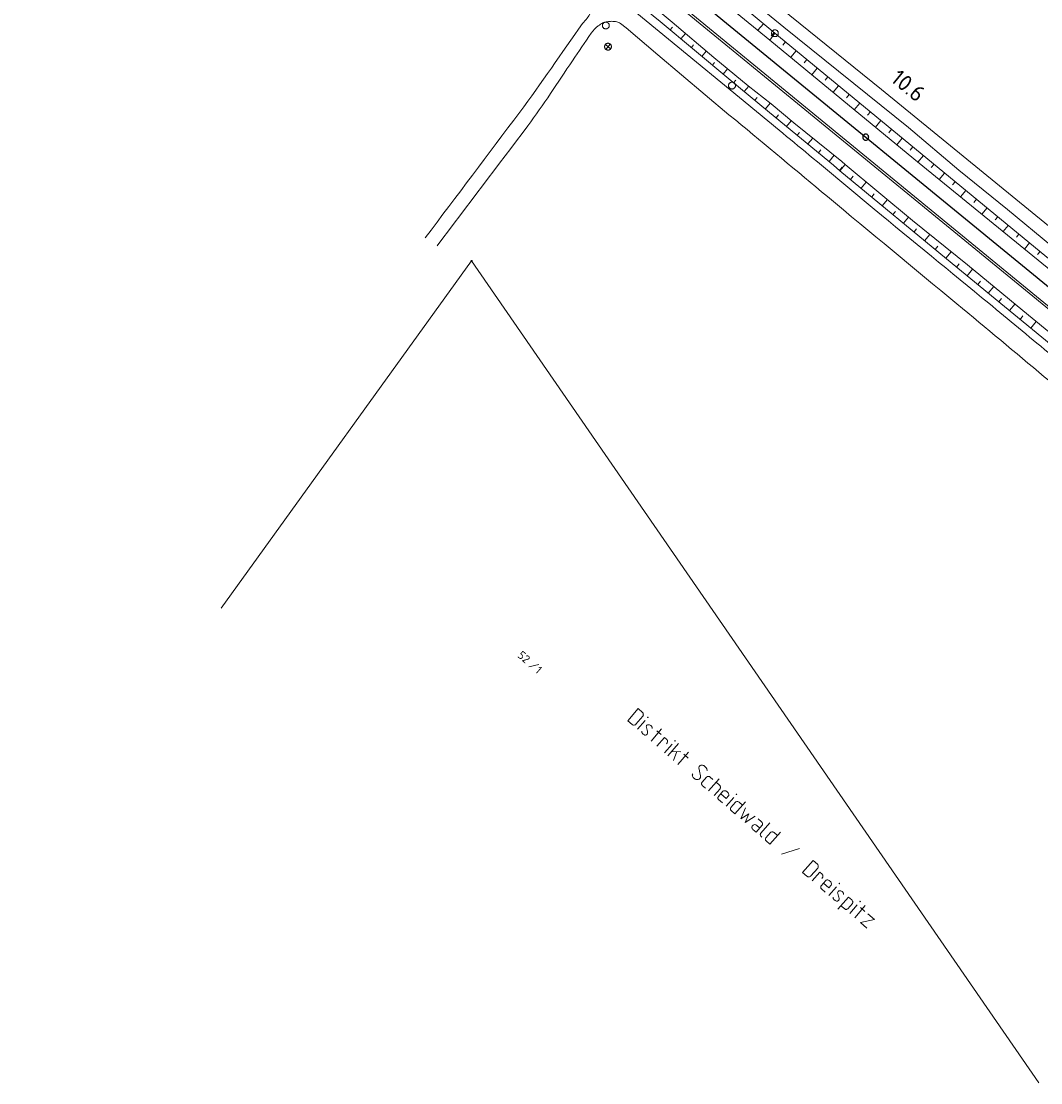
# Model space of a CAD drawing. Header units: metres. Extents: x 3425540 to 3446143, y 5432760 to 5444637.
# Tile 612 of 656: x 3444162 to 3444384, y 5436163 to 5436394. Entities that reach past the tile are written whole.
import ezdxf
from ezdxf.enums import TextEntityAlignment as Align

# ---------------------------------------------------------------- set-up
doc = ezdxf.new("R2010")
doc.units = ezdxf.units.M
for name, color, linetype, lineweight in [('B_Bestand', 9, 'Continuous', 18), ('B_Böschung', 9, 'Continuous', 18), ('B_Flurgrenzen', 9, 'Continuous', 18), ('B_Gleisachse', 9, 'Continuous', 25), ('B_Kilometrierung', 9, 'Continuous', 25), ('Bestand_Neu_Strecke 3443', 9, 'Continuous', 18)]:
    doc.layers.add(name, color=color, linetype=linetype, lineweight=lineweight)
doc.styles.get("Standard").update_dxf_attribs({"font": 'isocpeur.ttf'})

msp = doc.modelspace()

# ---------------------------------------------------------------- linework, layer by layer
at = {"layer": 'B_Bestand'}
for p, q in [((3444289.12, 5436389.21), (3444290.27, 5436388.24)), ((3444289.21, 5436388.15), (3444290.18, 5436389.3)), ((3444293.99, 5436241.58), (3444296.28, 5436244.23)), ((3444297.24, 5436243.39), (3444296.28, 5436244.23)), ((3444294.94, 5436240.75), (3444293.99, 5436241.58)), ((3444297.3, 5436242.54), (3444295.8, 5436240.81)), ((3444296.15, 5436239.7), (3444297.79, 5436241.6)), ((3444299.1, 5436237.15), (3444301.39, 5436239.79)), ((3444300.38, 5436239.35), (3444301.32, 5436238.54)), ((3444300.35, 5436236.06), (3444302, 5436237.95)), ((3444302.52, 5436237.5), (3444302, 5436237.95)), ((3444302.05, 5436234.59), (3444303.69, 5436236.48)), ((3444302.63, 5436236.78), (3444302.43, 5436236.56)), ((3444302.78, 5436233.95), (3444305.07, 5436236.6)), ((3444303.59, 5436234.89), (3444305.61, 5436234.82)), ((3444303.96, 5436232.92), (3444304.69, 5436234.85)), ((3444304.97, 5436232.05), (3444307.27, 5436234.69)), ((3444306.26, 5436234.25), (3444307.2, 5436233.44)), ((3444310.23, 5436228.14), (3444311.22, 5436229.29)), ((3444311.65, 5436226.25), (3444313.95, 5436228.89)), ((3444310.26, 5436227.46), (3444310.97, 5436226.85)), ((3444312.84, 5436225.22), (3444314.16, 5436226.74)), ((3444314, 5436227.53), (3444313.3, 5436228.15)), ((3444313.78, 5436225.03), (3444314.79, 5436226.19)), ((3444313.83, 5436224.37), (3444314.66, 5436223.64)), ((3444315.49, 5436222.92), (3444317.14, 5436224.81)), ((3444316.53, 5436222.64), (3444317.54, 5436223.81)), ((3444316.57, 5436221.98), (3444317.41, 5436221.26)), ((3444317.41, 5436221.26), (3444319.7, 5436223.9)), ((3444319.05, 5436223.15), (3444318.34, 5436223.77)), ((3444325.01, 5436219.3), (3444323.04, 5436217.03)), ((3444325.03, 5436214.64), (3444327.33, 5436217.28)), ((3444323.3, 5436216.15), (3444323.07, 5436216.35)), ((3444324.15, 5436216.02), (3444325.17, 5436217.19)), ((3444324.2, 5436215.36), (3444325.03, 5436214.64)), ((3444326.68, 5436216.53), (3444325.97, 5436217.15)), ((3444327.54, 5436212.47), (3444331.48, 5436213.68)), ((3444332.16, 5436208.46), (3444334.45, 5436211.1)), ((3444335.41, 5436210.27), (3444334.45, 5436211.1)), ((3444333.12, 5436207.63), (3444332.16, 5436208.46)), ((3444335.47, 5436209.41), (3444333.97, 5436207.69)), ((3444334.26, 5436206.63), (3444335.91, 5436208.53)), ((3444336.43, 5436208.08), (3444335.91, 5436208.53)), ((3444336.22, 5436205.55), (3444337.23, 5436206.72)), ((3444336.53, 5436207.36), (3444336.34, 5436207.13)), ((3444336.27, 5436204.89), (3444337.1, 5436204.17)), ((3444337.92, 5436203.45), (3444339.57, 5436205.35)), ((3444339.88, 5436200.45), (3444342.17, 5436203.09)), ((3444340.53, 5436201.2), (3444341.36, 5436200.48)), ((3444342.04, 5436200.54), (3444343.03, 5436201.69)), ((3444342.88, 5436202.48), (3444342.17, 5436203.09)), ((3444342.47, 5436199.51), (3444344.11, 5436201.4)), ((3444343.55, 5436198.57), (3444345.85, 5436201.21)), ((3444344.84, 5436200.77), (3444345.78, 5436199.96))]:
    msp.add_line(p, q, dxfattribs=at)
for points in [[(3444403.69, 5436335.05), (3444349.37, 5436379.42), (3444319.56, 5436403.54), (3444306.49, 5436414.26)], [(3444304.9, 5436412), (3444328.07, 5436393), (3444355.25, 5436371.08), (3444366.25, 5436361.78), (3444376.87, 5436353.19), (3444386.59, 5436345.18), (3444401.2, 5436332.94), (3444403.99, 5436330.66)], [(3444291.1, 5436400.15), (3444302.92, 5436390.41), (3444320.47, 5436375.95)], [(3444317.58, 5436372.7), (3444316.1, 5436373.88), (3444300.54, 5436386.96), (3444293.69, 5436392.84), (3444292.4, 5436393.83)], [(3444290.27, 5436388.24), (3444290.31, 5436388.31), (3444290.36, 5436388.37), (3444290.39, 5436388.45), (3444290.41, 5436388.52), (3444290.43, 5436388.6), (3444290.44, 5436388.67), (3444290.44, 5436388.75), (3444290.44, 5436388.83), (3444290.42, 5436388.91), (3444290.4, 5436388.98), (3444290.37, 5436389.06), (3444290.33, 5436389.12), (3444290.28, 5436389.19), (3444290.23, 5436389.25), (3444290.18, 5436389.3), (3444290.11, 5436389.35), (3444290.05, 5436389.39), (3444289.97, 5436389.42), (3444289.9, 5436389.45), (3444289.82, 5436389.47), (3444289.75, 5436389.47), (3444289.67, 5436389.48), (3444289.59, 5436389.47), (3444289.51, 5436389.45), (3444289.44, 5436389.43), (3444289.36, 5436389.4), (3444289.3, 5436389.36), (3444289.23, 5436389.32), (3444289.17, 5436389.27), (3444289.12, 5436389.21), (3444289.07, 5436389.15), (3444289.03, 5436389.08), (3444289, 5436389.01), (3444288.97, 5436388.93), (3444288.95, 5436388.86), (3444288.94, 5436388.78), (3444288.94, 5436388.7), (3444288.95, 5436388.62), (3444288.97, 5436388.55), (3444288.99, 5436388.47), (3444289.02, 5436388.4), (3444289.06, 5436388.33), (3444289.1, 5436388.27), (3444289.15, 5436388.21), (3444289.21, 5436388.15), (3444289.27, 5436388.1), (3444289.34, 5436388.06), (3444289.41, 5436388.03), (3444289.49, 5436388.01), (3444289.56, 5436387.99), (3444289.64, 5436387.98), (3444289.72, 5436387.98), (3444289.8, 5436387.98), (3444289.87, 5436388), (3444289.95, 5436388.02), (3444290.02, 5436388.05), (3444290.09, 5436388.09), (3444290.15, 5436388.14), (3444290.21, 5436388.19), (3444290.27, 5436388.24)], [(3444297.3, 5436242.54), (3444297.37, 5436242.66), (3444297.4, 5436242.78), (3444297.41, 5436242.88), (3444297.4, 5436242.96), (3444297.4, 5436243.04), (3444297.37, 5436243.13), (3444297.35, 5436243.23), (3444297.3, 5436243.3), (3444297.24, 5436243.39)], [(3444295.8, 5436240.81), (3444295.76, 5436240.77), (3444295.67, 5436240.71), (3444295.61, 5436240.68), (3444295.52, 5436240.66), (3444295.42, 5436240.63), (3444295.34, 5436240.62), (3444295.24, 5436240.64), (3444295.15, 5436240.65), (3444295.07, 5436240.68), (3444294.94, 5436240.75)], [(3444297.1, 5436239.32), (3444297.07, 5436239.16), (3444297.07, 5436239.09), (3444297.1, 5436239.03), (3444297.14, 5436238.92), (3444297.21, 5436238.78), (3444297.3, 5436238.71), (3444297.4, 5436238.62), (3444297.52, 5436238.55), (3444297.64, 5436238.48), (3444297.76, 5436238.45), (3444297.88, 5436238.46), (3444298, 5436238.47), (3444298.11, 5436238.52), (3444298.2, 5436238.58), (3444298.28, 5436238.66), (3444298.33, 5436238.76), (3444298.34, 5436238.82), (3444298.35, 5436238.92), (3444298.35, 5436239.04), (3444298.29, 5436239.31), (3444298.23, 5436239.54), (3444298.14, 5436239.81), (3444298.07, 5436240.11), (3444298.05, 5436240.25), (3444298.08, 5436240.37), (3444298.09, 5436240.43), (3444298.12, 5436240.51), (3444298.2, 5436240.59), (3444298.29, 5436240.66), (3444298.39, 5436240.68), (3444298.52, 5436240.71), (3444298.66, 5436240.7), (3444298.78, 5436240.67), (3444298.9, 5436240.6), (3444299.02, 5436240.53), (3444299.1, 5436240.46), (3444299.19, 5436240.39), (3444299.27, 5436240.28), (3444299.32, 5436240.16), (3444299.33, 5436240.01), (3444299.33, 5436239.97), (3444299.32, 5436239.87)], [(3444298.42, 5436242.37), (3444298.38, 5436242.36), (3444298.35, 5436242.32), (3444298.35, 5436242.28), (3444298.39, 5436242.25), (3444298.43, 5436242.25), (3444298.47, 5436242.29), (3444298.46, 5436242.33), (3444298.42, 5436242.37)], [(3444302.52, 5436237.5), (3444302.62, 5436237.37), (3444302.65, 5436237.31), (3444302.67, 5436237.26), (3444302.7, 5436237.16), (3444302.7, 5436237.08), (3444302.69, 5436236.95), (3444302.68, 5436236.89), (3444302.63, 5436236.78)], [(3444304.32, 5436237.25), (3444304.28, 5436237.24), (3444304.25, 5436237.2), (3444304.25, 5436237.16), (3444304.29, 5436237.13), (3444304.33, 5436237.13), (3444304.37, 5436237.17), (3444304.36, 5436237.21), (3444304.32, 5436237.25)], [(3444308.19, 5436229.99), (3444308.13, 5436229.89), (3444308.1, 5436229.77), (3444308.11, 5436229.69), (3444308.14, 5436229.48), (3444308.21, 5436229.31), (3444308.3, 5436229.16), (3444308.43, 5436229.05), (3444308.55, 5436228.94), (3444308.7, 5436228.85), (3444308.88, 5436228.77), (3444309.06, 5436228.72), (3444309.23, 5436228.72), (3444309.39, 5436228.73), (3444309.56, 5436228.8), (3444309.69, 5436228.91), (3444309.78, 5436229.01), (3444309.83, 5436229.11), (3444309.86, 5436229.19), (3444309.87, 5436229.37), (3444309.86, 5436229.56), (3444309.79, 5436229.91), (3444309.73, 5436230.22), (3444309.56, 5436231.03), (3444309.53, 5436231.2), (3444309.53, 5436231.38), (3444309.58, 5436231.52), (3444309.63, 5436231.62), (3444309.72, 5436231.72), (3444309.82, 5436231.79), (3444309.95, 5436231.85), (3444310.12, 5436231.89), (3444310.3, 5436231.88), (3444310.48, 5436231.83), (3444310.58, 5436231.78), (3444310.7, 5436231.71), (3444310.93, 5436231.51), (3444311.01, 5436231.44), (3444311.14, 5436231.29), (3444311.25, 5436231.09), (3444311.28, 5436230.99), (3444311.31, 5436230.82), (3444311.3, 5436230.72)], [(3444312.61, 5436228.74), (3444312.03, 5436229.25), (3444311.84, 5436229.37), (3444311.72, 5436229.4), (3444311.66, 5436229.42), (3444311.59, 5436229.41), (3444311.51, 5436229.41), (3444311.37, 5436229.38), (3444311.32, 5436229.35), (3444311.22, 5436229.29)], [(3444310.26, 5436227.46), (3444310.19, 5436227.55), (3444310.15, 5436227.63), (3444310.12, 5436227.73), (3444310.12, 5436227.8), (3444310.11, 5436227.84), (3444310.13, 5436227.94), (3444310.14, 5436228), (3444310.21, 5436228.12), (3444310.23, 5436228.14)], [(3444314, 5436227.53), (3444314.15, 5436227.37), (3444314.2, 5436227.25), (3444314.22, 5436227.2), (3444314.23, 5436227.12), (3444314.23, 5436227.04), (3444314.22, 5436226.9), (3444314.21, 5436226.84), (3444314.16, 5436226.74)], [(3444313.83, 5436224.37), (3444313.76, 5436224.46), (3444313.72, 5436224.53), (3444313.69, 5436224.63), (3444313.69, 5436224.71), (3444313.68, 5436224.75), (3444313.7, 5436224.84), (3444313.71, 5436224.9), (3444313.78, 5436225.03), (3444313.8, 5436225.05)], [(3444314.29, 5436225.61), (3444315.47, 5436224.58), (3444315.98, 5436225.16)], [(3444315.98, 5436225.16), (3444316.05, 5436225.28), (3444316.06, 5436225.38), (3444316.05, 5436225.46), (3444316, 5436225.65), (3444315.89, 5436225.86), (3444315.8, 5436225.97), (3444315.62, 5436226.13), (3444315.49, 5436226.2), (3444315.39, 5436226.25), (3444315.21, 5436226.3), (3444315, 5436226.3), (3444314.9, 5436226.28), (3444314.79, 5436226.19)], [(3444317.76, 5436225.58), (3444317.73, 5436225.58), (3444317.69, 5436225.54), (3444317.69, 5436225.5), (3444317.73, 5436225.46), (3444317.77, 5436225.46), (3444317.81, 5436225.51), (3444317.81, 5436225.55), (3444317.76, 5436225.58)], [(3444316.57, 5436221.98), (3444316.51, 5436222.07), (3444316.46, 5436222.15), (3444316.44, 5436222.25), (3444316.43, 5436222.32), (3444316.43, 5436222.36), (3444316.44, 5436222.46), (3444316.46, 5436222.52), (3444316.53, 5436222.64), (3444316.55, 5436222.66)], [(3444318.34, 5436223.77), (3444318.16, 5436223.89), (3444318.04, 5436223.92), (3444317.98, 5436223.94), (3444317.9, 5436223.93), (3444317.82, 5436223.93), (3444317.69, 5436223.9), (3444317.63, 5436223.87), (3444317.54, 5436223.81)], [(3444319.72, 5436222.57), (3444318.66, 5436220.18), (3444320.45, 5436221.28), (3444319.61, 5436219.35), (3444321.84, 5436220.73)], [(3444322.5, 5436220.16), (3444323.21, 5436219.54), (3444323.36, 5436219.38), (3444323.43, 5436219.21), (3444323.44, 5436219.05), (3444323.43, 5436218.91), (3444323.42, 5436218.85), (3444323.37, 5436218.75), (3444322.05, 5436217.23), (3444321.32, 5436217.86), (3444321.21, 5436217.99), (3444321.14, 5436218.13), (3444321.12, 5436218.22), (3444321.12, 5436218.26), (3444321.12, 5436218.44), (3444321.15, 5436218.56), (3444321.2, 5436218.66), (3444321.28, 5436218.74), (3444321.37, 5436218.81), (3444321.54, 5436218.88), (3444321.71, 5436218.91), (3444321.87, 5436218.88), (3444321.95, 5436218.85), (3444322.1, 5436218.76), (3444322.82, 5436218.13)], [(3444325.97, 5436217.15), (3444325.78, 5436217.27), (3444325.67, 5436217.3), (3444325.61, 5436217.32), (3444325.53, 5436217.31), (3444325.45, 5436217.31), (3444325.32, 5436217.28), (3444325.26, 5436217.25), (3444325.17, 5436217.19)], [(3444323.04, 5436217.03), (3444322.99, 5436216.93), (3444322.95, 5436216.85), (3444322.94, 5436216.75), (3444322.94, 5436216.71), (3444322.95, 5436216.67), (3444322.95, 5436216.59), (3444322.98, 5436216.5), (3444323.07, 5436216.35), (3444323.09, 5436216.33)], [(3444324.2, 5436215.36), (3444324.14, 5436215.46), (3444324.09, 5436215.53), (3444324.07, 5436215.63), (3444324.06, 5436215.71), (3444324.06, 5436215.74), (3444324.07, 5436215.84), (3444324.08, 5436215.9), (3444324.15, 5436216.02), (3444324.17, 5436216.05)], [(3444335.47, 5436209.41), (3444335.54, 5436209.54), (3444335.57, 5436209.66), (3444335.58, 5436209.75), (3444335.58, 5436209.83), (3444335.57, 5436209.91), (3444335.55, 5436210), (3444335.52, 5436210.1), (3444335.48, 5436210.18), (3444335.41, 5436210.27)], [(3444336.43, 5436208.08), (3444336.53, 5436207.95), (3444336.56, 5436207.89), (3444336.58, 5436207.83), (3444336.61, 5436207.74), (3444336.61, 5436207.66), (3444336.6, 5436207.52), (3444336.59, 5436207.46), (3444336.53, 5436207.36)], [(3444333.97, 5436207.69), (3444333.94, 5436207.64), (3444333.84, 5436207.58), (3444333.79, 5436207.56), (3444333.69, 5436207.53), (3444333.59, 5436207.5), (3444333.52, 5436207.5), (3444333.42, 5436207.51), (3444333.32, 5436207.52), (3444333.24, 5436207.56), (3444333.12, 5436207.63)], [(3444336.73, 5436206.13), (3444337.92, 5436205.1), (3444338.42, 5436205.69)], [(3444338.42, 5436205.69), (3444338.49, 5436205.81), (3444338.5, 5436205.91), (3444338.5, 5436205.99), (3444338.44, 5436206.18), (3444338.33, 5436206.38), (3444338.25, 5436206.5), (3444338.06, 5436206.66), (3444337.94, 5436206.73), (3444337.84, 5436206.78), (3444337.66, 5436206.82), (3444337.44, 5436206.83), (3444337.35, 5436206.8), (3444337.23, 5436206.72)], [(3444340.2, 5436206.12), (3444340.16, 5436206.11), (3444340.12, 5436206.07), (3444340.12, 5436206.03), (3444340.17, 5436206), (3444340.21, 5436206), (3444340.24, 5436206.04), (3444340.24, 5436206.08), (3444340.2, 5436206.12)], [(3444336.27, 5436204.89), (3444336.2, 5436204.98), (3444336.16, 5436205.06), (3444336.13, 5436205.15), (3444336.13, 5436205.23), (3444336.13, 5436205.27), (3444336.14, 5436205.37), (3444336.15, 5436205.43), (3444336.22, 5436205.55), (3444336.24, 5436205.57)], [(3444338.87, 5436203.07), (3444338.84, 5436202.91), (3444338.85, 5436202.84), (3444338.87, 5436202.78), (3444338.92, 5436202.67), (3444338.99, 5436202.53), (3444339.07, 5436202.46), (3444339.17, 5436202.37), (3444339.3, 5436202.3), (3444339.42, 5436202.23), (3444339.54, 5436202.2), (3444339.65, 5436202.21), (3444339.77, 5436202.22), (3444339.88, 5436202.27), (3444339.98, 5436202.33), (3444340.05, 5436202.41), (3444340.1, 5436202.52), (3444340.12, 5436202.57), (3444340.13, 5436202.67), (3444340.12, 5436202.79), (3444340.06, 5436203.06), (3444340.01, 5436203.29), (3444339.91, 5436203.56), (3444339.85, 5436203.86), (3444339.82, 5436204), (3444339.85, 5436204.12), (3444339.87, 5436204.18), (3444339.9, 5436204.26), (3444339.97, 5436204.34), (3444340.06, 5436204.41), (3444340.16, 5436204.43), (3444340.29, 5436204.46), (3444340.43, 5436204.45), (3444340.55, 5436204.42), (3444340.67, 5436204.35), (3444340.8, 5436204.28), (3444340.88, 5436204.21), (3444340.96, 5436204.14), (3444341.05, 5436204.03), (3444341.09, 5436203.91), (3444341.11, 5436203.76), (3444341.11, 5436203.72), (3444341.1, 5436203.62)], [(3444342.88, 5436202.48), (3444343.02, 5436202.31), (3444343.07, 5436202.2), (3444343.1, 5436202.14), (3444343.1, 5436202.06), (3444343.11, 5436201.99), (3444343.1, 5436201.85), (3444343.08, 5436201.79), (3444343.03, 5436201.69)], [(3444344.74, 5436202.17), (3444344.7, 5436202.17), (3444344.67, 5436202.13), (3444344.67, 5436202.09), (3444344.71, 5436202.05), (3444344.75, 5436202.05), (3444344.79, 5436202.1), (3444344.79, 5436202.13), (3444344.74, 5436202.17)], [(3444341.36, 5436200.48), (3444341.46, 5436200.42), (3444341.54, 5436200.39), (3444341.64, 5436200.38), (3444341.72, 5436200.38), (3444341.75, 5436200.39), (3444341.85, 5436200.41), (3444341.91, 5436200.44), (3444342.02, 5436200.52), (3444342.04, 5436200.54)], [(3444346.43, 5436199.39), (3444347.85, 5436198.16), (3444344.79, 5436197.5), (3444346.21, 5436196.27)]]:
    msp.add_lwpolyline(points, dxfattribs=at)
for points, knots in [([(3444285.51, 5436399.05), (3444285.64, 5436398.58), (3444285.77, 5436398.11), (3444285.9, 5436397.64), (3444285.95, 5436397.46), (3444285.98, 5436397.28), (3444285.99, 5436397.11), (3444286.03, 5436396.36), (3444285.64, 5436395.63), (3444285.17, 5436394.98), (3444284.84, 5436394.53), (3444284.45, 5436394.2), (3444284.14, 5436393.77), (3444279.53, 5436387.36), (3444275.17, 5436380.75), (3444270.42, 5436374.43), (3444263.55, 5436365.28), (3444256.68, 5436356.14), (3444249.81, 5436346.99)], [0, 0, 0, 0, 0.022965, 0.022965, 0.022965, 0.031309, 0.031309, 0.031309, 0.067048, 0.067048, 0.067048, 0.091885, 0.091885, 0.091885, 0.462933, 0.462933, 0.462933, 1, 1, 1, 1]), ([(3444252.39, 5436345.29), (3444258.98, 5436354.01), (3444265.57, 5436362.72), (3444272.17, 5436371.44), (3444275.64, 5436376.03), (3444278.69, 5436380.92), (3444281.94, 5436385.66), (3444283.32, 5436387.67), (3444284.66, 5436389.69), (3444286.04, 5436391.7), (3444286.45, 5436392.3), (3444286.98, 5436392.8), (3444287.55, 5436393.27), (3444287.72, 5436393.4), (3444287.9, 5436393.51), (3444288.08, 5436393.62), (3444288.4, 5436393.81), (3444288.71, 5436394.03), (3444289.08, 5436394.1), (3444289.39, 5436394.17), (3444289.71, 5436394.19), (3444290.03, 5436394.23), (3444290.19, 5436394.24), (3444290.35, 5436394.26), (3444290.51, 5436394.27), (3444290.68, 5436394.28), (3444290.86, 5436394.26), (3444291.03, 5436394.24), (3444291.23, 5436394.22), (3444291.43, 5436394.18), (3444291.63, 5436394.13), (3444291.76, 5436394.1), (3444291.89, 5436394.07), (3444292.01, 5436394.01), (3444292.15, 5436393.95), (3444292.28, 5436393.88), (3444292.42, 5436393.82)], [0, 0, 0, 0, 0.506958, 0.506958, 0.506958, 0.773668, 0.773668, 0.773668, 0.88648, 0.88648, 0.88648, 0.92015, 0.92015, 0.92015, 0.930011, 0.930011, 0.930011, 0.947067, 0.947067, 0.947067, 0.962, 0.962, 0.962, 0.969385, 0.969385, 0.969385, 0.977434, 0.977434, 0.977434, 0.986864, 0.986864, 0.986864, 0.99301, 0.99301, 0.99301, 1, 1, 1, 1]), ([(3444566.44, 5436172.56), (3444565.49, 5436173.52), (3444564.53, 5436174.47), (3444563.57, 5436175.42), (3444562.39, 5436176.6), (3444561.07, 5436177.63), (3444559.81, 5436178.72), (3444557.12, 5436181.04), (3444554.45, 5436183.38), (3444551.73, 5436185.66), (3444546.4, 5436190.12), (3444541.02, 5436194.55), (3444535.64, 5436198.96), (3444529.79, 5436203.75), (3444523.93, 5436208.54), (3444518.07, 5436213.33), (3444512.3, 5436218.07), (3444506.54, 5436222.81), (3444500.77, 5436227.54), (3444492.43, 5436234.37), (3444484.06, 5436241.17), (3444475.69, 5436247.98), (3444471.61, 5436251.3), (3444467.51, 5436254.6), (3444463.42, 5436257.92), (3444448.38, 5436270.17), (3444433.47, 5436282.59), (3444418.47, 5436294.88), (3444414.16, 5436298.4), (3444409.81, 5436301.86), (3444405.52, 5436305.4), (3444398.89, 5436310.88), (3444392.36, 5436316.47), (3444385.75, 5436321.97), (3444381.44, 5436325.56), (3444377.13, 5436329.15), (3444372.8, 5436332.72), (3444364.49, 5436339.6), (3444356.11, 5436346.39), (3444347.8, 5436353.27), (3444343.07, 5436357.19), (3444338.36, 5436361.15), (3444333.62, 5436365.07), (3444329.24, 5436368.69), (3444324.85, 5436372.32), (3444320.47, 5436375.95)], [0, 0, 0, 0, 0.012695, 0.012695, 0.012695, 0.028362, 0.028362, 0.028362, 0.06172, 0.06172, 0.06172, 0.127126, 0.127126, 0.127126, 0.198241, 0.198241, 0.198241, 0.268385, 0.268385, 0.268385, 0.369732, 0.369732, 0.369732, 0.419215, 0.419215, 0.419215, 0.601546, 0.601546, 0.601546, 0.653817, 0.653817, 0.653817, 0.734614, 0.734614, 0.734614, 0.787348, 0.787348, 0.787348, 0.888735, 0.888735, 0.888735, 0.946527, 0.946527, 0.946527, 1, 1, 1, 1]), ([(3444317.54, 5436372.73), (3444324.22, 5436367.16), (3444330.9, 5436361.59), (3444337.58, 5436356.02), (3444346.99, 5436348.18), (3444356.44, 5436340.39), (3444365.86, 5436332.58), (3444378.6, 5436322.02), (3444391.26, 5436311.36), (3444404, 5436300.81), (3444407.27, 5436298.1), (3444410.7, 5436295.58), (3444413.99, 5436292.89), (3444422.66, 5436285.8), (3444431.24, 5436278.61), (3444439.92, 5436271.53), (3444444.61, 5436267.71), (3444449.3, 5436263.9), (3444453.98, 5436260.08), (3444461.21, 5436254.19), (3444468.44, 5436248.28), (3444475.66, 5436242.37), (3444481.46, 5436237.62), (3444487.12, 5436232.71), (3444492.92, 5436227.97), (3444501.9, 5436220.64), (3444511.02, 5436213.47), (3444520.01, 5436206.15), (3444527.45, 5436200.09), (3444534.88, 5436194.03), (3444542.31, 5436187.96), (3444546.43, 5436184.6), (3444550.54, 5436181.23), (3444554.64, 5436177.84), (3444556.34, 5436176.44), (3444557.95, 5436174.94), (3444559.57, 5436173.45), (3444560.64, 5436172.47), (3444561.67, 5436171.46), (3444562.71, 5436170.46), (3444563.11, 5436170.07), (3444563.59, 5436169.73), (3444563.88, 5436169.25), (3444563.92, 5436169.18), (3444563.96, 5436169.11), (3444563.99, 5436169.05)], [0, 0, 0, 0, 0.081613, 0.081613, 0.081613, 0.19648, 0.19648, 0.19648, 0.351696, 0.351696, 0.351696, 0.391562, 0.391562, 0.391562, 0.496628, 0.496628, 0.496628, 0.553322, 0.553322, 0.553322, 0.64086, 0.64086, 0.64086, 0.71116, 0.71116, 0.71116, 0.819946, 0.819946, 0.819946, 0.909928, 0.909928, 0.909928, 0.959813, 0.959813, 0.959813, 0.98047, 0.98047, 0.98047, 0.994011, 0.994011, 0.994011, 0.999285, 0.999285, 0.999285, 1, 1, 1, 1])]:
    msp.add_open_spline(points, degree=3, knots=knots, dxfattribs=at)
at = {"layer": 'B_Böschung'}
for p, q in [((3444323.62, 5436393.75), (3444322.42, 5436392.31)), ((3444303.29, 5436392.38), (3444303.79, 5436392.98)), ((3444305.59, 5436390.46), (3444306.58, 5436391.64)), ((3444326.12, 5436391.67), (3444325.05, 5436390.15)), ((3444325.93, 5436391.83), (3444325.33, 5436391.12)), ((3444307.89, 5436388.53), (3444308.38, 5436389.11)), ((3444328.43, 5436389.76), (3444327.85, 5436389.04)), ((3444310.19, 5436386.61), (3444311.15, 5436387.75)), ((3444330.75, 5436387.85), (3444329.57, 5436386.42)), ((3444312.5, 5436384.69), (3444312.97, 5436385.25)), ((3444333.07, 5436385.95), (3444332.48, 5436385.23)), ((3444314.8, 5436382.76), (3444315.76, 5436383.92)), ((3444335.38, 5436384.04), (3444334.2, 5436382.6)), ((3444337.7, 5436382.13), (3444337.1, 5436381.41)), ((3444317.11, 5436380.85), (3444317.59, 5436381.44)), ((3444319.42, 5436378.94), (3444320.4, 5436380.13)), ((3444340.01, 5436380.22), (3444338.83, 5436378.78)), ((3444321.74, 5436377.03), (3444322.25, 5436377.65)), ((3444342.33, 5436378.32), (3444341.73, 5436377.59)), ((3444324.06, 5436375.13), (3444325.11, 5436376.41)), ((3444344.65, 5436376.41), (3444343.45, 5436374.96)), ((3444326.37, 5436373.22), (3444326.89, 5436373.85)), ((3444328.69, 5436371.31), (3444329.7, 5436372.55)), ((3444346.96, 5436374.5), (3444346.36, 5436373.78)), ((3444349.28, 5436372.6), (3444348.08, 5436371.14)), ((3444351.59, 5436370.69), (3444350.99, 5436369.96)), ((3444331, 5436369.41), (3444331.52, 5436370.03)), ((3444333.32, 5436367.5), (3444334.37, 5436368.78)), ((3444353.91, 5436368.78), (3444352.71, 5436367.33)), ((3444335.64, 5436365.59), (3444336.17, 5436366.25)), ((3444356.22, 5436366.88), (3444355.62, 5436366.15)), ((3444337.95, 5436363.69), (3444339.05, 5436365.02)), ((3444358.54, 5436364.97), (3444357.34, 5436363.51)), ((3444340.23, 5436361.73), (3444340.81, 5436362.4)), ((3444340.32, 5436361.66), (3444341.45, 5436363.02)), ((3444360.86, 5436363.06), (3444360.26, 5436362.34)), ((3444363.17, 5436361.15), (3444361.99, 5436359.72)), ((3444342.63, 5436359.75), (3444343.19, 5436360.43)), ((3444344.94, 5436357.83), (3444346.06, 5436359.19)), ((3444365.49, 5436359.25), (3444364.9, 5436358.54)), ((3444347.25, 5436355.92), (3444347.81, 5436356.6)), ((3444367.8, 5436357.34), (3444366.65, 5436355.93)), ((3444349.57, 5436354.01), (3444350.68, 5436355.35)), ((3444370.12, 5436355.43), (3444369.55, 5436354.74)), ((3444351.88, 5436352.1), (3444352.43, 5436352.77)), ((3444372.44, 5436353.53), (3444371.3, 5436352.14)), ((3444354.19, 5436350.19), (3444355.29, 5436351.52)), ((3444374.75, 5436351.62), (3444374.19, 5436350.93)), ((3444377.07, 5436349.71), (3444375.95, 5436348.35)), ((3444356.5, 5436348.28), (3444357.06, 5436348.95)), ((3444358.81, 5436346.36), (3444359.95, 5436347.74)), ((3444379.38, 5436347.8), (3444378.83, 5436347.13)), ((3444361.13, 5436344.45), (3444361.7, 5436345.15)), ((3444381.7, 5436345.9), (3444380.6, 5436344.56)), ((3444363.44, 5436342.54), (3444364.62, 5436343.97)), ((3444384.02, 5436343.99), (3444383.47, 5436343.33)), ((3444365.75, 5436340.63), (3444366.35, 5436341.36)), ((3444368.07, 5436338.73), (3444369.27, 5436340.19)), ((3444370.39, 5436336.82), (3444370.99, 5436337.55)), ((3444372.7, 5436334.92), (3444373.91, 5436336.38)), ((3444375.02, 5436333.01), (3444375.62, 5436333.74)), ((3444377.34, 5436331.11), (3444378.55, 5436332.57)), ((3444379.66, 5436329.2), (3444380.26, 5436329.94)), ((3444381.97, 5436327.3), (3444383.18, 5436328.77))]:
    msp.add_line(p, q, dxfattribs=at)
for points in [[(3444169.93, 5436518.56), (3444178.73, 5436511.43), (3444206.5, 5436488.86), (3444216.73, 5436480.76), (3444236.73, 5436464.8), (3444242.86, 5436460.03), (3444262.4, 5436444.62), (3444298.55, 5436414.83), (3444303.73, 5436410.35), (3444326.12, 5436391.67)], [(3444168.9, 5436517.46), (3444182.56, 5436506.41), (3444223.89, 5436472.98), (3444270.53, 5436435.17), (3444299.28, 5436411.44), (3444309.23, 5436403.12), (3444325.05, 5436390.15)], [(3444170.43, 5436499.99), (3444178.25, 5436494.38), (3444185.79, 5436488.64), (3444195.28, 5436480.83), (3444213.07, 5436466.42), (3444221.56, 5436459.51), (3444242.39, 5436442.67), (3444247.34, 5436438.77), (3444260.06, 5436428.28), (3444266.97, 5436422.39), (3444280.32, 5436411.51), (3444285.81, 5436406.95), (3444293.79, 5436400.17), (3444301.11, 5436394.2), (3444316.08, 5436381.7), (3444324.94, 5436374.4), (3444338.91, 5436362.9), (3444340.32, 5436361.66)], [(3444171.8, 5436501.73), (3444183.79, 5436491.94), (3444189.08, 5436487.73), (3444202.72, 5436476.59), (3444212, 5436469.13), (3444227.21, 5436456.78), (3444233.04, 5436452.21), (3444243.34, 5436443.92), (3444254.62, 5436434.83), (3444267.3, 5436424.35), (3444281.4, 5436412.66), (3444289.51, 5436405.98), (3444303.69, 5436394.1), (3444312.8, 5436386.34), (3444320.29, 5436380.22), (3444325.32, 5436376.24), (3444330.23, 5436372.11), (3444340.7, 5436363.69), (3444341.45, 5436363.02)], [(3444326.12, 5436391.67), (3444385.07, 5436343.12), (3444432.21, 5436304.61), (3444466.27, 5436277.07), (3444485.62, 5436261.03)], [(3444325.05, 5436390.15), (3444356.48, 5436364.22), (3444390.31, 5436336.65), (3444427.9, 5436305.57), (3444457.79, 5436281.22), (3444484.43, 5436259.44)], [(3444340.32, 5436361.66), (3444364.78, 5436341.43), (3444395.81, 5436315.93), (3444422, 5436294.25), (3444441.46, 5436278.23), (3444450.91, 5436270.58), (3444482.22, 5436244.93)], [(3444341.45, 5436363.02), (3444356.13, 5436350.82), (3444368.15, 5436341.11), (3444380.25, 5436331.17), (3444392.06, 5436321.47), (3444410.44, 5436306.1), (3444424.42, 5436294.61), (3444441.09, 5436280.81), (3444463.88, 5436262.17), (3444483.26, 5436246.39)]]:
    msp.add_lwpolyline(points, dxfattribs=at)
at = {"layer": 'B_Flurgrenzen'}
for p, q in [((3444205.29, 5436266.18), (3444259.91, 5436341.95)), ((3444259.91, 5436341.95), (3444383.73, 5436162.54)), ((3444272.4, 5436253.37), (3444274.6, 5436253.84))]:
    msp.add_line(p, q, dxfattribs=at)
for points in [[(3444289.97, 5436393.35), (3444289.96, 5436393.44), (3444289.94, 5436393.53), (3444289.92, 5436393.63), (3444289.87, 5436393.71), (3444289.82, 5436393.79), (3444289.76, 5436393.86), (3444289.7, 5436393.93), (3444289.62, 5436393.98), (3444289.54, 5436394.03), (3444289.45, 5436394.06), (3444289.36, 5436394.08), (3444289.27, 5436394.09), (3444289.17, 5436394.09), (3444289.08, 5436394.08), (3444288.99, 5436394.06), (3444288.9, 5436394.03), (3444288.82, 5436393.98), (3444288.74, 5436393.93), (3444288.68, 5436393.86), (3444288.62, 5436393.79), (3444288.56, 5436393.71), (3444288.52, 5436393.63), (3444288.49, 5436393.53), (3444288.47, 5436393.44), (3444288.47, 5436393.35), (3444288.47, 5436393.26), (3444288.49, 5436393.17), (3444288.52, 5436393.07), (3444288.56, 5436392.99), (3444288.62, 5436392.91), (3444288.68, 5436392.84), (3444288.74, 5436392.77), (3444288.82, 5436392.72), (3444288.9, 5436392.67), (3444288.99, 5436392.64), (3444289.08, 5436392.62), (3444289.17, 5436392.61), (3444289.27, 5436392.61), (3444289.36, 5436392.62), (3444289.45, 5436392.64), (3444289.54, 5436392.67), (3444289.62, 5436392.72), (3444289.7, 5436392.77), (3444289.76, 5436392.84), (3444289.82, 5436392.91), (3444289.87, 5436392.99), (3444289.92, 5436393.07), (3444289.94, 5436393.17), (3444289.96, 5436393.26), (3444289.97, 5436393.35)], [(3444326.87, 5436391.67), (3444326.86, 5436391.76), (3444326.84, 5436391.85), (3444326.82, 5436391.94), (3444326.77, 5436392.03), (3444326.72, 5436392.1), (3444326.66, 5436392.18), (3444326.6, 5436392.25), (3444326.52, 5436392.3), (3444326.44, 5436392.35), (3444326.35, 5436392.38), (3444326.26, 5436392.4), (3444326.17, 5436392.41), (3444326.07, 5436392.41), (3444325.98, 5436392.4), (3444325.89, 5436392.38), (3444325.8, 5436392.35), (3444325.72, 5436392.3), (3444325.64, 5436392.25), (3444325.58, 5436392.18), (3444325.52, 5436392.1), (3444325.46, 5436392.03), (3444325.42, 5436391.94), (3444325.39, 5436391.85), (3444325.37, 5436391.76), (3444325.37, 5436391.67), (3444325.37, 5436391.57), (3444325.39, 5436391.48), (3444325.42, 5436391.39), (3444325.46, 5436391.31), (3444325.52, 5436391.23), (3444325.58, 5436391.15), (3444325.64, 5436391.09), (3444325.72, 5436391.03), (3444325.8, 5436390.99), (3444325.89, 5436390.96), (3444325.98, 5436390.93), (3444326.07, 5436390.92), (3444326.17, 5436390.92), (3444326.26, 5436390.93), (3444326.35, 5436390.96), (3444326.44, 5436390.99), (3444326.52, 5436391.03), (3444326.6, 5436391.09), (3444326.66, 5436391.15), (3444326.72, 5436391.23), (3444326.77, 5436391.31), (3444326.82, 5436391.39), (3444326.84, 5436391.48), (3444326.86, 5436391.57), (3444326.87, 5436391.67)], [(3444317.51, 5436380.24), (3444317.5, 5436380.33), (3444317.49, 5436380.42), (3444317.46, 5436380.51), (3444317.42, 5436380.6), (3444317.36, 5436380.67), (3444317.3, 5436380.75), (3444317.24, 5436380.81), (3444317.16, 5436380.87), (3444317.08, 5436380.91), (3444316.99, 5436380.94), (3444316.9, 5436380.97), (3444316.81, 5436380.98), (3444316.71, 5436380.98), (3444316.62, 5436380.97), (3444316.53, 5436380.94), (3444316.44, 5436380.91), (3444316.36, 5436380.87), (3444316.28, 5436380.81), (3444316.22, 5436380.75), (3444316.16, 5436380.67), (3444316.1, 5436380.6), (3444316.06, 5436380.51), (3444316.03, 5436380.42), (3444316.02, 5436380.33), (3444316.01, 5436380.24), (3444316.02, 5436380.14), (3444316.03, 5436380.05), (3444316.06, 5436379.96), (3444316.1, 5436379.88), (3444316.16, 5436379.8), (3444316.22, 5436379.72), (3444316.28, 5436379.66), (3444316.36, 5436379.6), (3444316.44, 5436379.56), (3444316.53, 5436379.53), (3444316.62, 5436379.5), (3444316.71, 5436379.49), (3444316.81, 5436379.49), (3444316.9, 5436379.5), (3444316.99, 5436379.53), (3444317.08, 5436379.56), (3444317.16, 5436379.6), (3444317.24, 5436379.66), (3444317.3, 5436379.72), (3444317.36, 5436379.8), (3444317.42, 5436379.88), (3444317.46, 5436379.96), (3444317.49, 5436380.05), (3444317.5, 5436380.14), (3444317.51, 5436380.24)], [(3444260.04, 5436341.95), (3444260.03, 5436341.96), (3444260.03, 5436341.98), (3444260.03, 5436341.99), (3444260.02, 5436342.01), (3444260.01, 5436342.02), (3444260, 5436342.03), (3444259.99, 5436342.04), (3444259.98, 5436342.05), (3444259.96, 5436342.06), (3444259.95, 5436342.07), (3444259.93, 5436342.07), (3444259.92, 5436342.07), (3444259.9, 5436342.07), (3444259.89, 5436342.07), (3444259.87, 5436342.07), (3444259.86, 5436342.06), (3444259.84, 5436342.05), (3444259.83, 5436342.04), (3444259.82, 5436342.03), (3444259.81, 5436342.02), (3444259.8, 5436342.01), (3444259.79, 5436341.99), (3444259.79, 5436341.98), (3444259.79, 5436341.96), (3444259.79, 5436341.95), (3444259.79, 5436341.93), (3444259.79, 5436341.92), (3444259.79, 5436341.9), (3444259.8, 5436341.89), (3444259.81, 5436341.87), (3444259.82, 5436341.86), (3444259.83, 5436341.85), (3444259.84, 5436341.84), (3444259.86, 5436341.83), (3444259.87, 5436341.83), (3444259.89, 5436341.82), (3444259.9, 5436341.82), (3444259.92, 5436341.82), (3444259.93, 5436341.82), (3444259.95, 5436341.83), (3444259.96, 5436341.83), (3444259.98, 5436341.84), (3444259.99, 5436341.85), (3444260, 5436341.86), (3444260.01, 5436341.87), (3444260.02, 5436341.89), (3444260.03, 5436341.9), (3444260.03, 5436341.92), (3444260.03, 5436341.93), (3444260.04, 5436341.95)], [(3444260.01, 5436341.95), (3444260.01, 5436341.96), (3444260.01, 5436341.97), (3444260, 5436341.99), (3444260, 5436342), (3444259.99, 5436342.01), (3444259.98, 5436342.02), (3444259.97, 5436342.03), (3444259.95, 5436342.04), (3444259.94, 5436342.04), (3444259.93, 5436342.04), (3444259.91, 5436342.05), (3444259.9, 5436342.05), (3444259.89, 5436342.04), (3444259.87, 5436342.04), (3444259.86, 5436342.03), (3444259.85, 5436342.03), (3444259.84, 5436342.02), (3444259.83, 5436342.01), (3444259.82, 5436341.99), (3444259.82, 5436341.98), (3444259.81, 5436341.97), (3444259.81, 5436341.95), (3444259.81, 5436341.94), (3444259.81, 5436341.93), (3444259.82, 5436341.91), (3444259.82, 5436341.9), (3444259.83, 5436341.89), (3444259.84, 5436341.88), (3444259.85, 5436341.87), (3444259.86, 5436341.86), (3444259.87, 5436341.85), (3444259.89, 5436341.85), (3444259.9, 5436341.85), (3444259.91, 5436341.85), (3444259.93, 5436341.85), (3444259.94, 5436341.85), (3444259.95, 5436341.86), (3444259.97, 5436341.86), (3444259.98, 5436341.87), (3444259.99, 5436341.88), (3444260, 5436341.89), (3444260, 5436341.91), (3444260.01, 5436341.92), (3444260.01, 5436341.93), (3444260.01, 5436341.95)], [(3444259.99, 5436341.95), (3444259.99, 5436341.96), (3444259.98, 5436341.97), (3444259.98, 5436341.98), (3444259.97, 5436341.99), (3444259.96, 5436342), (3444259.95, 5436342.01), (3444259.94, 5436342.02), (3444259.93, 5436342.02), (3444259.92, 5436342.02), (3444259.91, 5436342.02), (3444259.9, 5436342.02), (3444259.88, 5436342.02), (3444259.87, 5436342.01), (3444259.86, 5436342.01), (3444259.85, 5436342), (3444259.85, 5436341.99), (3444259.84, 5436341.98), (3444259.84, 5436341.96), (3444259.83, 5436341.95), (3444259.83, 5436341.94), (3444259.84, 5436341.93), (3444259.84, 5436341.92), (3444259.85, 5436341.91), (3444259.85, 5436341.9), (3444259.86, 5436341.89), (3444259.87, 5436341.88), (3444259.88, 5436341.88), (3444259.9, 5436341.87), (3444259.91, 5436341.87), (3444259.92, 5436341.87), (3444259.93, 5436341.87), (3444259.94, 5436341.88), (3444259.95, 5436341.88), (3444259.96, 5436341.89), (3444259.97, 5436341.9), (3444259.98, 5436341.91), (3444259.98, 5436341.92), (3444259.99, 5436341.93), (3444259.99, 5436341.95)], [(3444259.96, 5436341.95), (3444259.96, 5436341.96), (3444259.96, 5436341.97), (3444259.95, 5436341.98), (3444259.95, 5436341.98), (3444259.94, 5436341.99), (3444259.93, 5436341.99), (3444259.92, 5436342), (3444259.91, 5436342), (3444259.9, 5436342), (3444259.89, 5436341.99), (3444259.88, 5436341.99), (3444259.87, 5436341.98), (3444259.87, 5436341.98), (3444259.86, 5436341.97), (3444259.86, 5436341.96), (3444259.86, 5436341.95), (3444259.86, 5436341.94), (3444259.86, 5436341.93), (3444259.87, 5436341.92), (3444259.87, 5436341.91), (3444259.88, 5436341.9), (3444259.89, 5436341.9), (3444259.9, 5436341.9), (3444259.91, 5436341.9), (3444259.92, 5436341.9), (3444259.93, 5436341.9), (3444259.94, 5436341.9), (3444259.95, 5436341.91), (3444259.95, 5436341.92), (3444259.96, 5436341.93), (3444259.96, 5436341.94), (3444259.96, 5436341.95)], [(3444259.94, 5436341.95), (3444259.94, 5436341.95), (3444259.93, 5436341.96), (3444259.93, 5436341.97), (3444259.92, 5436341.97), (3444259.92, 5436341.97), (3444259.91, 5436341.97), (3444259.9, 5436341.97), (3444259.89, 5436341.97), (3444259.89, 5436341.96), (3444259.89, 5436341.96), (3444259.88, 5436341.95), (3444259.88, 5436341.94), (3444259.89, 5436341.94), (3444259.89, 5436341.93), (3444259.89, 5436341.92), (3444259.9, 5436341.92), (3444259.91, 5436341.92), (3444259.92, 5436341.92), (3444259.92, 5436341.92), (3444259.93, 5436341.93), (3444259.93, 5436341.93), (3444259.94, 5436341.94), (3444259.94, 5436341.95)]]:
    msp.add_lwpolyline(points, dxfattribs=at)
at = {"layer": 'B_Gleisachse'}
msp.add_line((3443862.18, 5436765.86), (3444500.32, 5436242.34), dxfattribs=at)
at = {"layer": 'B_Kilometrierung'}
msp.add_lwpolyline([(3444346.6, 5436368.98), (3444346.59, 5436369.06), (3444346.58, 5436369.15), (3444346.55, 5436369.22), (3444346.52, 5436369.29), (3444346.48, 5436369.37), (3444346.43, 5436369.43), (3444346.36, 5436369.48), (3444346.3, 5436369.53), (3444346.23, 5436369.57), (3444346.15, 5436369.6), (3444346.07, 5436369.62), (3444345.99, 5436369.63), (3444345.91, 5436369.63), (3444345.83, 5436369.62), (3444345.75, 5436369.6), (3444345.67, 5436369.57), (3444345.6, 5436369.53), (3444345.53, 5436369.48), (3444345.47, 5436369.43), (3444345.42, 5436369.37), (3444345.38, 5436369.29), (3444345.35, 5436369.22), (3444345.32, 5436369.15), (3444345.3, 5436369.06), (3444345.3, 5436368.98), (3444345.3, 5436368.9), (3444345.32, 5436368.82), (3444345.35, 5436368.74), (3444345.38, 5436368.67), (3444345.42, 5436368.6), (3444345.47, 5436368.54), (3444345.53, 5436368.48), (3444345.6, 5436368.43), (3444345.67, 5436368.39), (3444345.75, 5436368.36), (3444345.83, 5436368.34), (3444345.91, 5436368.33), (3444345.99, 5436368.33), (3444346.07, 5436368.34), (3444346.15, 5436368.36), (3444346.23, 5436368.39), (3444346.3, 5436368.43), (3444346.36, 5436368.48), (3444346.43, 5436368.54), (3444346.48, 5436368.6), (3444346.52, 5436368.67), (3444346.55, 5436368.74), (3444346.58, 5436368.82), (3444346.59, 5436368.9), (3444346.6, 5436368.98)], dxfattribs=at)
at = {"layer": 'Bestand_Neu_Strecke 3443', "linetype": 'Continuous'}
for p, q in [((3443859.8, 5436762.96), (3444497.94, 5436239.44)), ((3443860.12, 5436763.34), (3444498.26, 5436239.83))]:
    msp.add_line(p, q, dxfattribs=at)

# ---------------------------------------------------------------- texts
at = {"layer": 'B_Flurgrenzen'}
for s, p in [('52', (3444269.8, 5436255.62)), ('1', (3444273.64, 5436252.29))]:
    msp.add_text(s, height=1.8, rotation=319.05, dxfattribs=at).set_placement(p)
at = {"layer": 'B_Kilometrierung'}
msp.add_text('10.6', height=3.499, rotation=320.6351, dxfattribs=at).set_placement((3444355.22, 5436380.23), align=Align.MIDDLE)

doc.saveas('drawing.dxf')
